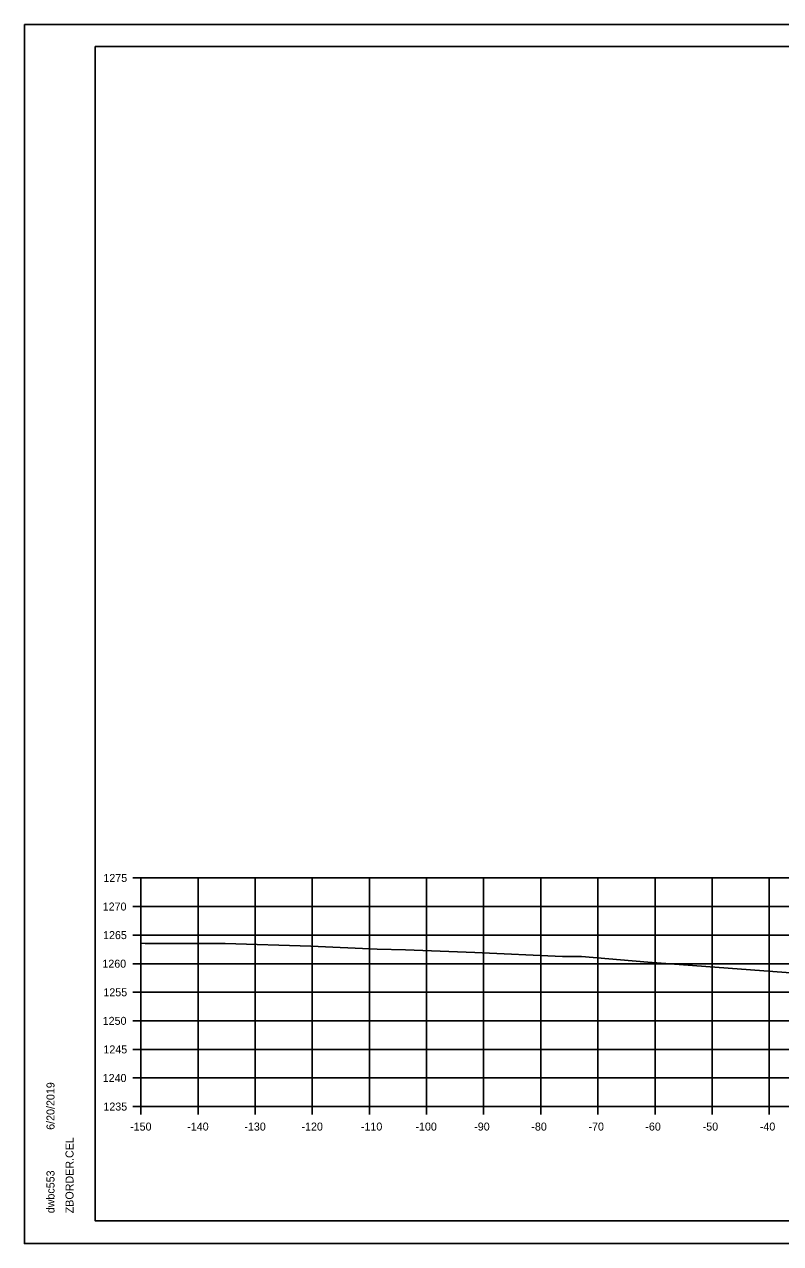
# Model space of a CAD drawing. Extents: x -70 to 701944, y -4 to 666871.
# Drawn here: x 663198.3 to 663330.7, y 658138.4 to 658351.7 of the extents above; entities that cross this region are included whole.
import ezdxf

# ---------------------------------------------------------------- set-up
doc = ezdxf.new("R2010")
doc.units = 0
for name, color, linetype in [('R_Axis', 7, 'Continuous'), ('R_Axis Annot', 7, 'Continuous'), ('R_Border', 7, 'Continuous'), ('R_Exist Surface', 7, 'Continuous'), ('R_Grid', 7, 'Continuous'), ('R_No Plot', 7, 'Continuous')]:
    doc.layers.add(name, color=color, linetype=linetype)

msp = doc.modelspace()

# ---------------------------------------------------------------- linework, layer by layer
at = {"layer": 'R_Axis'}
for p, q in [((663217.29, 658202.34), (663218.69, 658202.34)), ((663218.69, 658162.34), (663218.69, 658202.34)), ((663217.29, 658197.34), (663218.69, 658197.34)), ((663217.29, 658192.34), (663218.69, 658192.34)), ((663217.29, 658187.34), (663218.69, 658187.34)), ((663217.29, 658182.34), (663218.69, 658182.34)), ((663217.29, 658177.34), (663218.69, 658177.34)), ((663217.29, 658172.34), (663218.69, 658172.34)), ((663217.29, 658167.34), (663218.69, 658167.34)), ((663217.29, 658162.34), (663218.69, 658162.34)), ((663218.69, 658162.34), (663518.69, 658162.34)), ((663218.69, 658160.94), (663218.69, 658162.34)), ((663228.69, 658160.94), (663228.69, 658162.34)), ((663238.69, 658160.94), (663238.69, 658162.34)), ((663248.69, 658160.94), (663248.69, 658162.34)), ((663258.69, 658160.94), (663258.69, 658162.34)), ((663268.69, 658160.94), (663268.69, 658162.34)), ((663278.69, 658160.94), (663278.69, 658162.34)), ((663288.69, 658160.94), (663288.69, 658162.34)), ((663298.69, 658160.94), (663298.69, 658162.34)), ((663308.69, 658160.94), (663308.69, 658162.34)), ((663318.69, 658160.94), (663318.69, 658162.34)), ((663328.69, 658160.94), (663328.69, 658162.34))]:
    msp.add_line(p, q, dxfattribs=at)
at = {"layer": 'R_Border'}
for p, q in [((663210.69, 658347.8), (663526.87, 658347.8)), ((663210.69, 658142.34), (663210.69, 658347.8)), ((663210.69, 658142.34), (663210.69, 658142.34)), ((663526.87, 658142.34), (663210.69, 658142.34))]:
    msp.add_line(p, q, dxfattribs=at)
at = {"layer": 'R_Exist Surface'}
msp.add_lwpolyline([(663218.69, 658190.91), (663219.43, 658190.86), (663228.49, 658190.87), (663233.43, 658190.86), (663248.45, 658190.41), (663260.05, 658189.91), (663265.02, 658189.79), (663277.14, 658189.31), (663292.49, 658188.58), (663295.81, 658188.57), (663307.44, 658187.59), (663347.31, 658184.63)], dxfattribs=at)
at = {"layer": 'R_Grid'}
for p, q in [((663218.69, 658202.34), (663518.69, 658202.34)), ((663218.69, 658162.34), (663218.69, 658202.34)), ((663228.69, 658162.34), (663228.69, 658202.34)), ((663238.69, 658162.34), (663238.69, 658202.34)), ((663248.69, 658162.34), (663248.69, 658202.34)), ((663258.69, 658162.34), (663258.69, 658202.34)), ((663268.69, 658162.34), (663268.69, 658202.34)), ((663278.69, 658162.34), (663278.69, 658202.34)), ((663288.69, 658162.34), (663288.69, 658202.34)), ((663298.69, 658162.34), (663298.69, 658202.34)), ((663308.69, 658162.34), (663308.69, 658202.34)), ((663318.69, 658162.34), (663318.69, 658202.34)), ((663328.69, 658162.34), (663328.69, 658202.34)), ((663218.69, 658197.34), (663518.69, 658197.34)), ((663218.69, 658192.34), (663518.69, 658192.34)), ((663218.69, 658187.34), (663518.69, 658187.34)), ((663218.69, 658182.34), (663518.69, 658182.34)), ((663218.69, 658177.34), (663518.69, 658177.34)), ((663218.69, 658172.34), (663518.69, 658172.34)), ((663218.69, 658167.34), (663518.69, 658167.34)), ((663218.69, 658162.34), (663518.69, 658162.34))]:
    msp.add_line(p, q, dxfattribs=at)
at = {"layer": 'R_No Plot'}
for p, q in [((663198.29, 658351.7), (663531.63, 658351.7)), ((663198.29, 658138.36), (663531.63, 658138.36))]:
    msp.add_line(p, q, dxfattribs=at)
for points in [[(663198.29, 658351.7), (663531.63, 658351.7), (663531.63, 658138.36), (663198.29, 658138.36)], [(663444.61, 658347.8), (663444.61, 658337.92), (663480.35, 658337.92), (663480.35, 658335), (663503.55, 658335), (663503.55, 658310.67), (663526.87, 658310.67), (663526.87, 658142.34), (663210.69, 658142.34), (663210.69, 658347.8)]]:
    msp.add_lwpolyline(points, close=True, dxfattribs=at)

# ---------------------------------------------------------------- texts
at = {"layer": 'R_Axis Annot'}
for s, p in [('1275', (663212.12, 658201.64)), ('1270', (663212, 658196.64)), ('1265', (663212.06, 658191.64)), ('1260', (663211.94, 658186.64)), ('1255', (663212.12, 658181.64)), ('1250', (663212, 658176.64)), ('1245', (663212.12, 658171.64)), ('1240', (663212, 658166.64)), ('1235', (663212.12, 658161.64)), ('-150', (663216.8, 658158.14)), ('-140', (663226.8, 658158.14)), ('-130', (663236.8, 658158.14)), ('-120', (663246.8, 658158.14)), ('-110', (663257.2, 658158.14)), ('-100', (663266.75, 658158.14)), ('-90', (663277.04, 658158.14)), ('-80', (663287.04, 658158.14)), ('-70', (663297.04, 658158.14)), ('-60', (663307, 658158.14)), ('-50', (663317.04, 658158.14)), ('-40', (663327.04, 658158.14))]:
    msp.add_text(s, height=1.4, dxfattribs=at).set_placement(p)
at = {"layer": 'R_Border'}
for s, p in [('6/20/2019', (663203.56, 658158.27)), ('ZBORDER.CEL', (663206.89, 658143.67)), ('dwbc553', (663203.56, 658143.67))]:
    msp.add_text(s, height=1.4, rotation=90, dxfattribs=at).set_placement(p)

doc.saveas('drawing.dxf')
